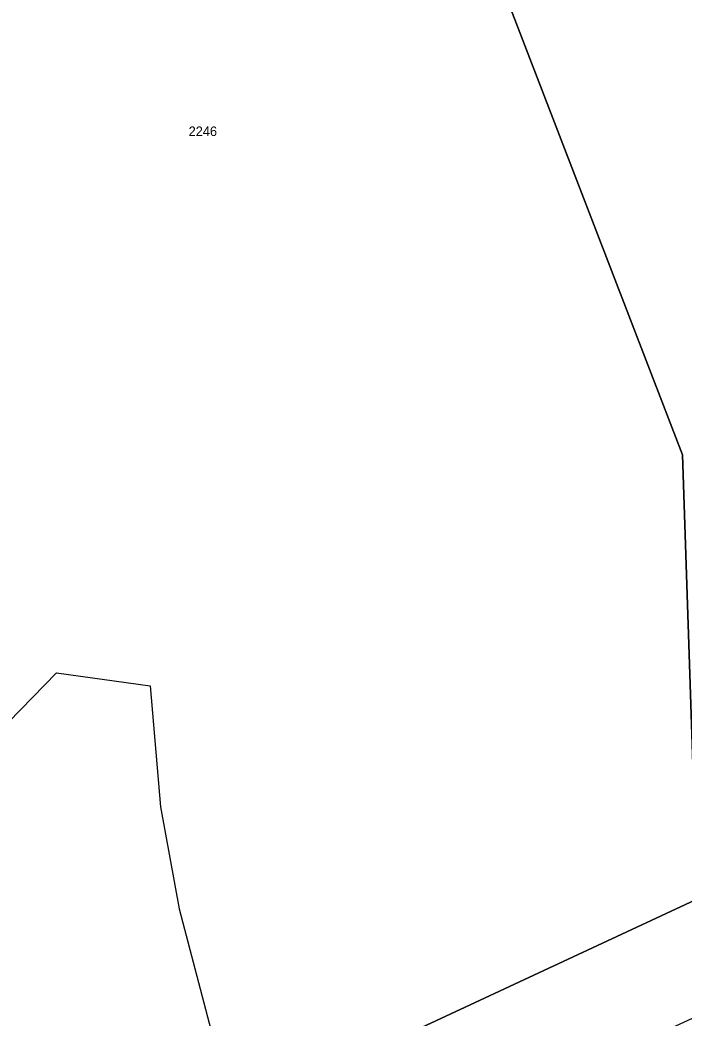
# Model space of a CAD drawing. Extents: x -262715 to -259381, y -1237238 to -1231182.
# Drawn here: x -261539.4 to -261400.1, y -1235020.8 to -1234811.5 of the extents above; entities that cross this region are included whole.
import ezdxf

# ---------------------------------------------------------------- set-up
doc = ezdxf.new("R2010")
doc.units = 0
for name, color, linetype in [('body_kn', 7, 'Continuous'), ('kladpar_druhypozemkov', 7, 'Continuous'), ('kladpar_hranice', 7, 'Continuous'), ('kladpar_parcelnecisla', 7, 'Continuous'), ('kladpar_plochy', 7, 'Continuous'), ('zappar_hrandruhpozemk', 7, 'Continuous')]:
    doc.layers.add(name, color=color, linetype=linetype)

msp = doc.modelspace()

# ---------------------------------------------------------------- linework, layer by layer
at = {"layer": 'body_kn'}
for p, q in [((-261400.44, -1234902.68), (-261400.44, -1234902.68)), ((-261531.67, -1234948.45), (-261531.67, -1234948.45)), ((-261512.09, -1234951.17), (-261512.09, -1234951.17)), ((-261509.9, -1234976.52), (-261509.9, -1234976.52)), ((-261506, -1234997.92), (-261506, -1234997.92))]:
    msp.add_line(p, q, dxfattribs=at)
at = {"layer": 'kladpar_druhypozemkov'}
msp.add_line((-261501.42, -1234833.54), (-261501.42, -1234833.54), dxfattribs=at)
at = {"layer": 'kladpar_hranice'}
for points in [[(-261529.76, -1234566.98), (-261400.44, -1234902.68), (-261398.08, -1234973.85), (-261392.62, -1234993.62), (-261488.01, -1235038.04), (-261510.58, -1235047.14), (-261519.86, -1235068.05), (-261536.59, -1235080.75), (-261553.35, -1235087.74), (-261560.93, -1235090.91), (-261580.92, -1235099.25), (-261544.74, -1235080.78), (-261539.42, -1235066.83), (-261569.6, -1234996.61), (-261570.75, -1234993.94), (-261573.34, -1234987.91), (-261544.37, -1234961.31), (-261541.19, -1234919.02)], [(-261469.36, -1234604.63), (-261464.05, -1234615.5), (-261458.55, -1234628.79), (-261450.41, -1234644), (-261442.5, -1234658.89), (-261437.15, -1234671.79), (-261431.27, -1234706.97), (-261423.31, -1234733.67), (-261414.48, -1234760.22), (-261403.05, -1234785.25), (-261391.93, -1234809.8), (-261384.91, -1234831.56), (-261385.6, -1234851.01), (-261387.12, -1234879.83), (-261389.33, -1234906.76), (-261384.93, -1234925.9), (-261376.03, -1234952.84), (-261371.02, -1234983.56), (-261392.62, -1234993.62), (-261398.08, -1234973.85), (-261400.44, -1234902.68), (-261529.76, -1234566.98)], [(-261510.58, -1235047.14), (-261488.01, -1235038.04), (-261392.62, -1234993.62), (-261371.02, -1234983.56), (-261366.68, -1235002.8), (-261389.34, -1235016.67), (-261440.67, -1235040.35), (-261484.38, -1235059.33), (-261506.85, -1235070.54), (-261536.79, -1235084.2), (-261549.18, -1235087.55), (-261553.35, -1235087.74), (-261536.59, -1235080.75), (-261519.86, -1235068.05), (-261510.58, -1235047.14)]]:
    msp.add_lwpolyline(points, dxfattribs=at)
at = {"layer": 'kladpar_plochy'}
for points in [[(-261529.76, -1234566.98), (-261400.44, -1234902.68), (-261398.08, -1234973.85), (-261392.62, -1234993.62), (-261488.01, -1235038.04), (-261510.58, -1235047.14), (-261519.86, -1235068.05), (-261536.59, -1235080.75), (-261553.35, -1235087.74)], [(-261469.36, -1234604.63), (-261464.05, -1234615.5), (-261458.55, -1234628.79), (-261450.41, -1234644), (-261442.5, -1234658.89), (-261437.15, -1234671.79), (-261431.27, -1234706.97), (-261423.31, -1234733.67), (-261414.48, -1234760.22), (-261403.05, -1234785.25), (-261391.93, -1234809.8), (-261384.91, -1234831.56), (-261385.6, -1234851.01), (-261387.12, -1234879.83), (-261389.33, -1234906.76), (-261384.93, -1234925.9), (-261376.03, -1234952.84), (-261371.02, -1234983.56), (-261392.62, -1234993.62), (-261398.08, -1234973.85), (-261400.44, -1234902.68), (-261529.76, -1234566.98)]]:
    msp.add_lwpolyline(points, dxfattribs=at)
msp.add_lwpolyline([(-261510.58, -1235047.14), (-261488.01, -1235038.04), (-261392.62, -1234993.62), (-261371.02, -1234983.56), (-261366.68, -1235002.8), (-261389.34, -1235016.67), (-261440.67, -1235040.35), (-261484.38, -1235059.33), (-261506.85, -1235070.54), (-261536.79, -1235084.2), (-261549.18, -1235087.55), (-261553.35, -1235087.74), (-261536.59, -1235080.75), (-261519.86, -1235068.05)], close=True, dxfattribs=at)
at = {"layer": 'zappar_hrandruhpozemk'}
msp.add_line((-261512.09, -1234951.17), (-261509.9, -1234976.52), dxfattribs=at)
for points in [[(-261544.37, -1234961.31), (-261531.67, -1234948.45), (-261512.09, -1234951.17)], [(-261509.9, -1234976.52), (-261506, -1234997.92), (-261498.23, -1235027.43), (-261488.01, -1235038.04)]]:
    msp.add_lwpolyline(points, dxfattribs=at)

# ---------------------------------------------------------------- texts
at = {"layer": 'kladpar_parcelnecisla'}
msp.add_text('2246', height=2, dxfattribs=at).set_placement((-261503.99, -1234835.88))

doc.saveas('drawing.dxf')
